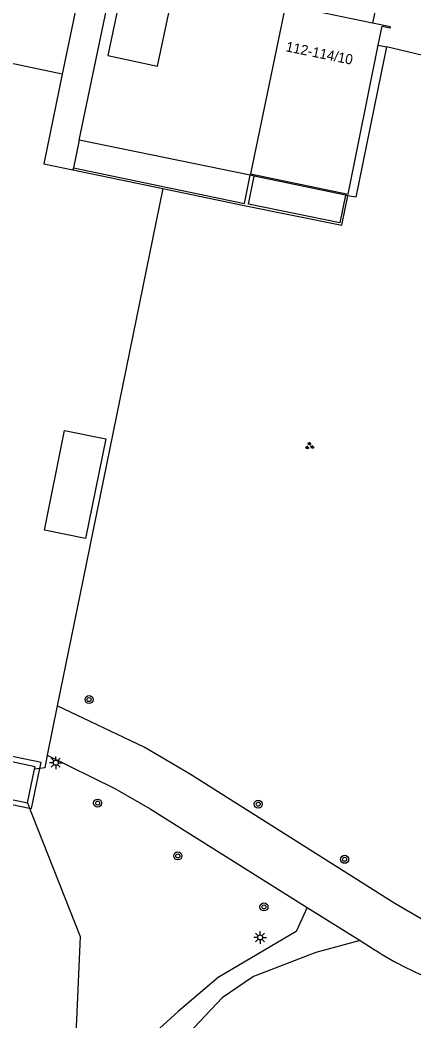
# Model space of a CAD drawing. Extents: x 128999 to 131010, y 395498 to 399007.
# Drawn here: x 130374.1 to 130413.4, y 398467.8 to 398567.5 of the extents above; entities that cross this region are included whole.
import ezdxf

# ---------------------------------------------------------------- set-up
doc = ezdxf.new("R2010")
doc.units = 0
for name, color, linetype in [('gg-afsc-hekwerk', 7, 'Continuous'), ('gg-afsc-muur', 7, 'Continuous'), ('gg-anno-huisnummerreeks BGT', 7, 'Continuous'), ('gg-bbg-bijgebouw', 7, 'Continuous'), ('gg-bbg-hoofdgebouw', 7, 'Continuous'), ('gg-bbg-luifel en loopbrug', 7, 'Continuous'), ('gg-bbg-onder overbouw', 7, 'Continuous'), ('gg-bbg-pand overbouw', 7, 'Continuous'), ('gg-knt-verharding', 7, 'Continuous'), ('gt-grn-groengrens', 7, 'Continuous'), ('gt-symb-boom', 7, 'Continuous'), ('gt-symb-groenvak', 7, 'Continuous'), ('gt-symb-lichtmast', 7, 'Continuous')]:
    doc.layers.add(name, color=color, linetype=linetype)

# ---------------------------------------------------------------- blocks, each defined once
blk = doc.blocks.new('gt0-LMAST')
at = {"layer": 'gt-symb-lichtmast'}
for p, q in [((-0.182, 0.173), (-0.447, 0.438)), ((-0.005, 0.246), (-0.005, 0.621)), ((0.172, 0.173), (0.437, 0.438)), ((-0.255, -0.004), (-0.63, -0.004)), ((-0.182, -0.181), (-0.447, -0.446)), ((-0.005, -0.254), (-0.005, -0.629)), ((0.437, -0.446), (0.172, -0.181)), ((0.245, -0.004), (0.62, -0.004))]:
    blk.add_line(p, q, dxfattribs=at)
blk.add_circle((-0.005, -0.004), 0.25, dxfattribs=at)
blk = doc.blocks.new('gt0-BOOM')
at = {"layer": 'gt-symb-boom'}
for radius in [0.4, 0.2]:
    blk.add_circle((0, 0), radius, dxfattribs=at)
blk = doc.blocks.new('gt0-GRVAK')
at = {"layer": 'gt-symb-groenvak'}
for p, q in [((-0.11, 0.189), (-0.228, 0.24)), ((-0.182, 0.153), (0.088, 0.153)), ((-0.091, 0.211), (-0.156, 0.322)), ((-0.047, 0.214), (-0.047, 0.393)), ((-0.004, 0.211), (0.061, 0.322)), ((0.015, 0.189), (0.133, 0.24)), ((0.262, -0.052), (0.197, 0.059)), ((0.305, -0.049), (0.305, 0.13)), ((0.349, -0.052), (0.414, 0.059)), ((-0.245, -0.228), (-0.363, -0.177)), ((-0.318, -0.264), (-0.047, -0.264)), ((-0.226, -0.206), (-0.291, -0.095)), ((-0.183, -0.203), (-0.183, -0.024)), ((-0.139, -0.206), (-0.074, -0.095)), ((-0.12, -0.228), (-0.002, -0.177)), ((0.243, -0.074), (0.125, -0.023)), ((0.17, -0.11), (0.441, -0.11)), ((0.368, -0.074), (0.486, -0.023))]:
    blk.add_line(p, q, dxfattribs=at)

msp = doc.modelspace()

# ---------------------------------------------------------------- linework, layer by layer
at = {"layer": 'gg-afsc-hekwerk'}
for p, q in [((130378.318, 398562.163), (130368.43, 398564.22)), ((130388.33, 398550.747), (130380.072, 398510.233)), ((130380.072, 398510.233), (130377.825, 398499.209)), ((130377.825, 398499.209), (130376.818, 398494.271)), ((130376.093, 398492.966), (130375.558, 398492.885)), ((130374.84, 398489.53), (130375.05, 398489)), ((130375.05, 398489), (130375.288, 398488.398)), ((130379.727, 398467.902), (130379.503, 398463.49))]:
    msp.add_line(p, q, dxfattribs=at)
for points in [[(130376.818, 398494.271), (130376.567, 398493.037), (130376.093, 398492.966)], [(130375.288, 398488.398), (130380.11, 398476.223), (130379.727, 398467.902)]]:
    msp.add_lwpolyline(points, dxfattribs=at)
at = {"layer": 'gg-afsc-muur'}
msp.add_line((130379.378, 398552.61), (130388.33, 398550.747), dxfattribs=at)
for points in [[(130379.423, 398552.825), (130396.469, 398549.277), (130397.041, 398552.083)], [(130406.54, 398550.084), (130405.985, 398547.348), (130396.88, 398549.193), (130397.449, 398551.997)], [(130388.33, 398550.747), (130396.425, 398549.062), (130406.157, 398547.089), (130406.754, 398550.039)]]:
    msp.add_lwpolyline(points, dxfattribs=at)
at = {"layer": 'gg-bbg-bijgebouw'}
for p, q in [((130374.84, 398489.53), (130375.558, 398492.885)), ((130375.558, 398492.885), (130375.61, 398493.13)), ((130368.31, 398490.92), (130374.84, 398489.53))]:
    msp.add_line(p, q, dxfattribs=at)
for points in [[(130380.643, 398515.879), (130376.557, 398516.706), (130378.538, 398526.626), (130382.65, 398525.794), (130380.643, 398515.879)], [(130375.61, 398493.13), (130369.07, 398494.52), (130368.31, 398490.92)]]:
    msp.add_lwpolyline(points, dxfattribs=at)
at = {"layer": 'gg-bbg-hoofdgebouw'}
for p, q in [((130380.419, 398572.404), (130378.318, 398562.163)), ((130409.22, 398567.248), (130400.567, 398569.031)), ((130379.998, 398555.573), (130379.423, 398552.825)), ((130379.423, 398552.825), (130379.378, 398552.61))]:
    msp.add_line(p, q, dxfattribs=at)
for points in [[(130409.799, 398565.053), (130410.179, 398566.925), (130410.983, 398566.762), (130411.007, 398566.88), (130409.22, 398567.248)], [(130378.318, 398562.163), (130376.482, 398553.213), (130379.378, 398552.61)]]:
    msp.add_lwpolyline(points, dxfattribs=at)
at = {"layer": 'gg-bbg-luifel en loopbrug'}
for p, q in [((130375.264, 398488.956), (130376.093, 398492.966)), ((130375.05, 398489), (130375.264, 398488.956))]:
    msp.add_line(p, q, dxfattribs=at)
msp.add_lwpolyline([(130376.093, 398492.966), (130376.216, 398493.559), (130353.975, 398498.158), (130353.023, 398493.555), (130375.05, 398489)], dxfattribs=at)
at = {"layer": 'gg-bbg-onder overbouw'}
for points in [[(130379.998, 398555.573), (130383.526, 398572.44), (130384.573, 398572.221), (130382.857, 398563.998), (130387.82, 398562.962), (130389.124, 398569.207), (130390.211, 398568.98), (130390.649, 398571.075)], [(130400.567, 398569.031), (130397.072, 398552.23), (130406.785, 398550.186), (130409.799, 398565.053)]]:
    msp.add_lwpolyline(points, dxfattribs=at)
at = {"layer": 'gg-bbg-pand overbouw'}
for p, q in [((130409.799, 398565.053), (130410.604, 398564.89)), ((130410.604, 398564.89), (130410.073, 398562.272)), ((130397.041, 398552.083), (130379.998, 398555.573)), ((130397.449, 398551.997), (130397.041, 398552.083)), ((130406.54, 398550.084), (130397.449, 398551.997)), ((130406.754, 398550.039), (130406.54, 398550.084))]:
    msp.add_line(p, q, dxfattribs=at)
msp.add_lwpolyline([(130410.073, 398562.272), (130407.56, 398549.876), (130406.754, 398550.039)], dxfattribs=at)
at = {"layer": 'gg-knt-verharding'}
for p, q in [((130410.246, 398572.1), (130409.22, 398567.248)), ((130402.711, 398479.108), (130407.987, 398475.8)), ((130407.987, 398475.8), (130409.39, 398474.92))]:
    msp.add_line(p, q, dxfattribs=at)
for points in [[(130417.869, 398476.382), (130416.77, 398476.69), (130414.48, 398477.74), (130411.45, 398479.5), (130390.98, 398492.42), (130386.46, 398495.09), (130377.825, 398499.209)], [(130376.818, 398494.271), (130383.56, 398490.96), (130387.06, 398488.92), (130402.711, 398479.108)], [(130402.711, 398479.108), (130401.628, 398476.705), (130393.844, 398472.129), (130389.853, 398468.74), (130385.827, 398465.058)], [(130407.987, 398475.8), (130403.565, 398474.608), (130397.369, 398472.219), (130394.237, 398470.101), (130389.257, 398464.827)]]:
    msp.add_lwpolyline(points, dxfattribs=at)
msp.add_arc((130426.673, 398501.668), 31.846, 237.13129, 250.49249, dxfattribs=at)
at = {"layer": 'gt-grn-groengrens'}
msp.add_line((130431.299, 398559.901), (130410.604, 398564.89), dxfattribs=at)

# ---------------------------------------------------------------- block references
at = {"layer": 'gt-symb-boom'}
for p in [(130380.984, 398499.821), (130381.84, 398489.504), (130397.837, 398489.4), (130389.83, 398484.24), (130406.449, 398483.905), (130398.412, 398479.167)]:
    msp.add_blockref('gt0-BOOM', p, dxfattribs=at)
at = {"layer": 'gt-symb-groenvak', "rotation": -11.770626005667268}
msp.add_blockref('gt0-GRVAK', (130402.942, 398525.087), dxfattribs=at)
at = {"layer": 'gt-symb-lichtmast'}
for p in [(130377.675, 398493.533), (130398.029, 398476.122)]:
    msp.add_blockref('gt0-LMAST', p, dxfattribs=at)

# ---------------------------------------------------------------- texts
at = {"layer": 'gg-anno-huisnummerreeks BGT'}
msp.add_text('112-114/10', height=1, rotation=348.4, dxfattribs=at).set_placement((130400.523, 398564.443))

doc.saveas('drawing.dxf')
